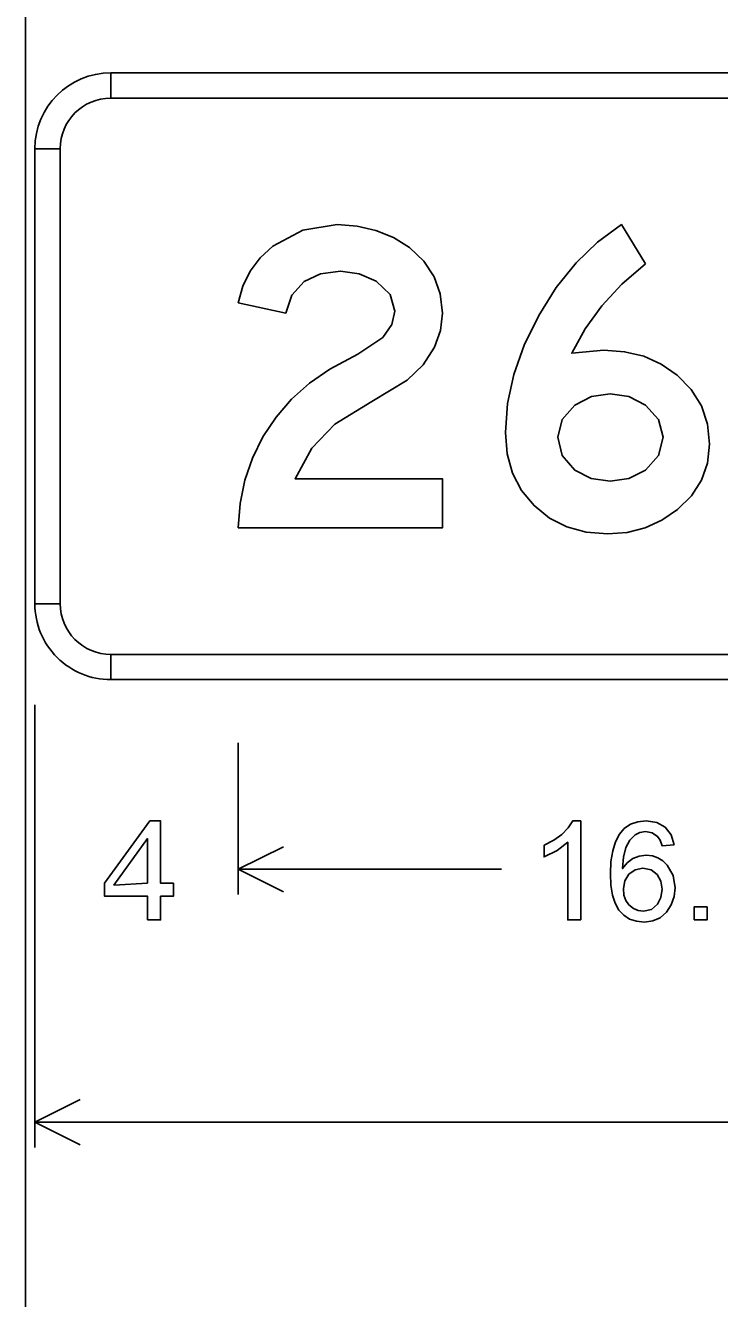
# Model space of a CAD drawing. Extents: x 1001568 to 1002149, y 1840825 to 1841423.
# Drawn here: x 1001946.65 to 1001948.936, y 1840983.721 to 1840987.917 of the extents above; entities that cross this region are included whole.
import ezdxf

# ---------------------------------------------------------------- set-up
doc = ezdxf.new("R2010")
doc.units = 0
doc.layers.add('R_No Plot', color=7, linetype='Continuous')
doc.layers.add('SIGNS', color=7, linetype='Continuous')

msp = doc.modelspace()

# ---------------------------------------------------------------- linework, layer by layer
at = {"layer": 'R_No Plot'}
msp.add_line((1001946.6501, 1841010.6666), (1001946.6501, 1840948.1274), dxfattribs=at)
at = {"layer": 'SIGNS'}
for p, q in [((1001946.9311, 1840987.6774), (1001946.9311, 1840987.7608)), ((1001946.6811, 1840987.5108), (1001946.7645, 1840987.5108)), ((1001946.7645, 1840986.0108), (1001946.6811, 1840986.0108)), ((1001946.9311, 1840985.7608), (1001946.9311, 1840985.8441)), ((1001946.6811, 1840984.2191), (1001946.6811, 1840985.6774)), ((1001946.6811, 1840985.0524), (1001946.6811, 1840985.5524)), ((1001947.3511, 1840985.0524), (1001947.3511, 1840985.5524)), ((1001947.5001, 1840985.2103), (1001947.3511, 1840985.1358)), ((1001948.2183, 1840985.1358), (1001947.3511, 1840985.1358)), ((1001947.5001, 1840985.0612), (1001947.3511, 1840985.1358)), ((1001946.8301, 1840984.377), (1001946.6811, 1840984.3024)), ((1001949.3491, 1840984.3024), (1001946.6811, 1840984.3024)), ((1001946.8301, 1840984.2279), (1001946.6811, 1840984.3024))]:
    msp.add_line(p, q, dxfattribs=at)
for points in [[(1001952.4311, 1840987.6774), (1001946.9311, 1840987.6774), (1001946.9311, 1840987.7608), (1001952.4311, 1840987.7608), (1001952.4311, 1840987.6774), (1001952.4311, 1840987.6774)], [(1001946.7645, 1840987.5108), (1001946.7645, 1840986.0108), (1001946.6811, 1840986.0108), (1001946.6811, 1840987.5108), (1001946.7645, 1840987.5108), (1001946.7645, 1840987.5108)], [(1001947.3511, 1840986.2608), (1001948.0235, 1840986.2608), (1001948.0235, 1840986.423), (1001947.538, 1840986.423), (1001947.5938, 1840986.5236), (1001947.6696, 1840986.6027), (1001947.7907, 1840986.6772), (1001947.9079, 1840986.7481), (1001947.9599, 1840986.7983), (1001947.9977, 1840986.8572), (1001948.0169, 1840986.9119), (1001948.0235, 1840986.9689), (1001948.0166, 1840987.032), (1001947.9961, 1840987.0891), (1001947.9622, 1840987.1399), (1001947.9147, 1840987.185), (1001947.8619, 1840987.2181), (1001947.8045, 1840987.2417), (1001947.7426, 1840987.2559), (1001947.6764, 1840987.2608), (1001947.5635, 1840987.2427), (1001947.4646, 1840987.1895), (1001947.4229, 1840987.1508), (1001947.3902, 1840987.1072), (1001947.3661, 1840987.0576), (1001947.3511, 1840987.003), (1001947.5074, 1840986.9689), (1001947.5271, 1840987.0285), (1001947.5686, 1840987.0735), (1001947.6218, 1840987.0988), (1001947.6873, 1840987.1072), (1001947.7489, 1840987.0988), (1001947.8051, 1840987.0744), (1001947.8516, 1840987.0308), (1001947.8672, 1840986.9756), (1001947.8573, 1840986.9311), (1001947.8277, 1840986.8887), (1001947.7447, 1840986.8332), (1001947.6528, 1840986.7847), (1001947.5857, 1840986.7378), (1001947.5269, 1840986.6853), (1001947.4755, 1840986.6261), (1001947.4325, 1840986.5612), (1001947.3976, 1840986.4912), (1001947.3727, 1840986.4179), (1001947.3571, 1840986.341)], [(1001946.9311, 1840985.8441), (1001952.4311, 1840985.8441), (1001952.4311, 1840985.7608), (1001946.9311, 1840985.7608), (1001946.9311, 1840985.8441), (1001946.9311, 1840985.8441)], [(1001948.4789, 1840984.9691), (1001948.4789, 1840985.2953), (1001948.453, 1840985.2953), (1001948.4378, 1840985.272), (1001948.417, 1840985.2509), (1001948.3905, 1840985.2317), (1001948.3583, 1840985.2148), (1001948.3583, 1840985.1766), (1001948.4014, 1840985.1978), (1001948.4363, 1840985.2251), (1001948.4363, 1840984.9691)], [(1001948.8525, 1840984.9691), (1001948.8951, 1840984.9691), (1001948.8951, 1840985.0116), (1001948.8525, 1840985.0116)]]:
    msp.add_lwpolyline(points, close=True, dxfattribs=at)
for points in [[(1001948.6921, 1840987.1309), (1001948.613, 1840987.2608), (1001948.5348, 1840987.203), (1001948.4637, 1840987.1342), (1001948.3987, 1840987.0534), (1001948.3407, 1840986.9615), (1001948.2924, 1840986.8638), (1001948.2585, 1840986.7668), (1001948.2377, 1840986.6706), (1001948.2311, 1840986.5754), (1001948.2367, 1840986.5047), (1001948.2546, 1840986.441), (1001948.284, 1840986.3842), (1001948.3254, 1840986.3344), (1001948.3759, 1840986.2935), (1001948.4333, 1840986.2647), (1001948.4972, 1840986.2473), (1001948.5682, 1840986.2416), (1001948.6316, 1840986.2464), (1001948.6914, 1840986.2613), (1001948.7464, 1840986.2863), (1001948.7978, 1840986.3217), (1001948.844, 1840986.3671), (1001948.8771, 1840986.4181), (1001948.8969, 1840986.4746), (1001948.9035, 1840986.5369), (1001948.8966, 1840986.6033), (1001948.8767, 1840986.6636), (1001948.8432, 1840986.7174), (1001948.7965, 1840986.7649), (1001948.7439, 1840986.8007), (1001948.6866, 1840986.8266), (1001948.6235, 1840986.8418), (1001948.5553, 1840986.8472), (1001948.4495, 1840986.8365), (1001948.4937, 1840986.917), (1001948.549, 1840986.9933), (1001948.615, 1840987.0642), (1001948.6921, 1840987.1309)], [(1001948.4041, 1840986.5597), (1001948.418, 1840986.6183), (1001948.46, 1840986.666), (1001948.5144, 1840986.6938), (1001948.5757, 1840986.703), (1001948.637, 1840986.6938), (1001948.6923, 1840986.666), (1001948.7355, 1840986.6186), (1001948.7503, 1840986.5597), (1001948.7355, 1840986.4995), (1001948.6923, 1840986.4516), (1001948.6376, 1840986.4236), (1001948.5757, 1840986.4146), (1001948.5138, 1840986.4236), (1001948.46, 1840986.4516), (1001948.418, 1840986.4995), (1001948.4041, 1840986.5597)], [(1001947.0526, 1840984.9691), (1001947.0952, 1840984.9691), (1001947.0952, 1840985.0471), (1001947.1372, 1840985.0471), (1001947.1372, 1840985.0897), (1001947.0952, 1840985.0897), (1001947.0952, 1840985.2953), (1001947.0602, 1840985.2953), (1001946.9108, 1840985.0897), (1001946.9108, 1840985.0471), (1001947.0526, 1840985.0471), (1001947.0526, 1840984.9691)], [(1001948.7873, 1840985.216), (1001948.7774, 1840985.2491), (1001948.7577, 1840985.2743), (1001948.7296, 1840985.29), (1001948.6944, 1840985.2953), (1001948.6668, 1840985.2926), (1001948.643, 1840985.2844), (1001948.6227, 1840985.2706), (1001948.6063, 1840985.2515), (1001948.5934, 1840985.2268), (1001948.5844, 1840985.1968), (1001948.5788, 1840985.1612), (1001948.5771, 1840985.1204), (1001948.5787, 1840985.0831), (1001948.5841, 1840985.051), (1001948.5928, 1840985.0237), (1001948.6051, 1840985.0015), (1001948.6207, 1840984.9842), (1001948.64, 1840984.9719), (1001948.6627, 1840984.9645), (1001948.689, 1840984.962), (1001948.7165, 1840984.9656), (1001948.7409, 1840984.9762), (1001948.7618, 1840984.9943), (1001948.7775, 1840985.0188), (1001948.7868, 1840985.0458), (1001948.7898, 1840985.0748), (1001948.7833, 1840985.1156), (1001948.7642, 1840985.1496), (1001948.7497, 1840985.1636), (1001948.7334, 1840985.1738), (1001948.7152, 1840985.1798), (1001948.695, 1840985.1818), (1001948.6712, 1840985.1791), (1001948.6504, 1840985.1708), (1001948.6323, 1840985.157), (1001948.6171, 1840985.1379), (1001948.6199, 1840985.1761), (1001948.6279, 1840985.2076), (1001948.6406, 1840985.2319), (1001948.6583, 1840985.2495), (1001948.6741, 1840985.2573), (1001948.692, 1840985.2599), (1001948.7141, 1840985.2558), (1001948.7322, 1840985.2443), (1001948.7409, 1840985.2316), (1001948.7474, 1840985.213), (1001948.7873, 1840985.216)], [(1001947.0526, 1840985.0897), (1001946.9415, 1840985.0838), (1001947.0526, 1840985.2368), (1001947.0526, 1840985.0897)], [(1001948.6196, 1840985.0721), (1001948.624, 1840985.098), (1001948.6371, 1840985.1193), (1001948.6579, 1840985.1344), (1001948.6842, 1840985.1393), (1001948.7109, 1840985.134), (1001948.7313, 1840985.1185), (1001948.7434, 1840985.0966), (1001948.7473, 1840985.0699), (1001948.7433, 1840985.043), (1001948.732, 1840985.0204), (1001948.7119, 1840985.003), (1001948.6858, 1840984.9975), (1001948.6686, 1840984.9999), (1001948.6527, 1840985.0067), (1001948.638, 1840985.0184), (1001948.6277, 1840985.0332), (1001948.6215, 1840985.051), (1001948.6196, 1840985.0721)]]:
    msp.add_lwpolyline(points, dxfattribs=at)
for centre, radius, start, end in [((1001946.9311, 1840987.5108), 0.25, 90.0002, 179.9998), ((1001946.9311, 1840987.5108), 0.1667, 90.0002, 179.9998), ((1001946.9311, 1840986.0108), 0.25, 179.9998, 270.0001), ((1001946.9311, 1840986.0108), 0.1667, 179.9998, 270.0001)]:
    msp.add_arc(centre, radius, start, end, dxfattribs=at)

doc.saveas('drawing.dxf')
